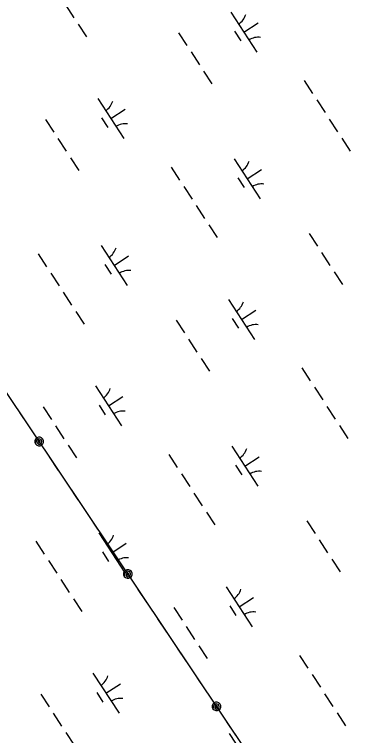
# Model space of a CAD drawing. Extents: x 3953924 to 3974542, y 193747 to 216192.
# Drawn here: x 3963624 to 3963981, y 208191 to 208947 of the extents above; entities that cross this region are included whole.
import ezdxf

# ---------------------------------------------------------------- set-up
doc = ezdxf.new("R2010")
doc.units = 0
doc.layers.add('V-UTIL-LINE', color=7, linetype='Continuous')
doc.layers.add('V-WETL-SWMP', color=7, linetype='Continuous')

msp = doc.modelspace()

# ---------------------------------------------------------------- linework, layer by layer
at = {"layer": 'V-UTIL-LINE'}
for points in [[(3969933.5, 199153.6), (3965324.75, 205998.56), (3961472.65, 211751.95)], [(3963639.4, 208515.73), (3963629.94, 208529.86)], [(3963650.32, 208499.44), (3963649.79, 208498.1), (3963650.92, 208498.37), (3963651.4, 208499.66), (3963650.45, 208500.78), (3963649, 208499.9), (3963648.48, 208497.61), (3963650.3, 208496.5), (3963652.61, 208497.27), (3963653.17, 208499.49), (3963652.36, 208501.57), (3963650.04, 208502.26), (3963647.67, 208500.86), (3963646.58, 208496.93), (3963647.82, 208495.69), (3963649.45, 208495.02), (3963651.2, 208495.03), (3963652.82, 208495.7), (3963654.06, 208496.94), (3963654.73, 208498.56), (3963654.73, 208500.32), (3963654.06, 208501.94), (3963652.82, 208503.18), (3963651.19, 208503.85), (3963649.44, 208503.85), (3963647.82, 208503.18), (3963646.58, 208501.94), (3963645.91, 208500.31), (3963645.91, 208498.56), (3963646.58, 208496.93)], [(3963670.55, 208469.2), (3963661.1, 208483.32)], [(3963691.14, 208438.45), (3963681.68, 208452.58)], [(3963711.72, 208407.71), (3963702.27, 208421.83)], [(3963732.31, 208376.96), (3963722.85, 208391.09)], [(3963743.23, 208360.67), (3963742.7, 208359.33), (3963743.83, 208359.6), (3963744.31, 208360.89), (3963743.36, 208362.01), (3963741.91, 208361.14), (3963741.4, 208358.85), (3963743.21, 208357.73), (3963745.52, 208358.5), (3963746.08, 208360.72), (3963745.27, 208362.8), (3963742.96, 208363.49), (3963740.58, 208362.1), (3963739.49, 208358.17), (3963740.73, 208356.93), (3963742.36, 208356.26), (3963744.11, 208356.26), (3963745.73, 208356.93), (3963746.97, 208358.17), (3963747.65, 208359.8), (3963747.64, 208361.55), (3963746.97, 208363.17), (3963745.73, 208364.42), (3963744.1, 208365.09), (3963742.35, 208365.08), (3963740.73, 208364.41), (3963739.49, 208363.17), (3963738.82, 208361.54), (3963738.82, 208359.79), (3963739.49, 208358.17)], [(3963763.46, 208330.43), (3963754.01, 208344.56)], [(3963784.05, 208299.68), (3963774.59, 208313.81)], [(3963804.63, 208268.94), (3963795.18, 208283.07)], [(3963825.22, 208238.19), (3963815.76, 208252.32)], [(3963836.14, 208221.9), (3963835.61, 208220.56), (3963836.74, 208220.84), (3963837.22, 208222.13), (3963836.27, 208223.24), (3963834.82, 208222.37), (3963834.31, 208220.08), (3963836.12, 208218.96), (3963838.43, 208219.73), (3963838.99, 208221.95), (3963838.18, 208224.03), (3963835.87, 208224.72), (3963833.49, 208223.33), (3963832.4, 208219.4), (3963833.64, 208218.16), (3963835.27, 208217.49), (3963837.02, 208217.49), (3963838.64, 208218.16), (3963839.88, 208219.41), (3963840.56, 208221.03), (3963840.55, 208222.78), (3963839.88, 208224.41), (3963838.64, 208225.65), (3963837.01, 208226.32), (3963835.26, 208226.32), (3963833.64, 208225.64), (3963832.4, 208224.4), (3963831.73, 208222.78), (3963831.73, 208221.02), (3963832.4, 208219.4)], [(3963856.38, 208191.66), (3963846.92, 208205.79)]]:
    msp.add_lwpolyline(points, dxfattribs=at)
at = {"layer": 'V-WETL-SWMP'}
for p, q in [((3963678.04, 208956.9), (3963686.77, 208943.49)), ((3963851.09, 208949.44), (3963878.37, 208907.54)), ((3963691.13, 208936.78), (3963699.86, 208923.37)), ((3963864.73, 208928.49), (3963879.82, 208938.31)), ((3963796.34, 208927.76), (3963805.07, 208914.35)), ((3963854.99, 208929.31), (3963861.54, 208919.25)), ((3963809.43, 208907.65), (3963818.16, 208894.24)), ((3963822.52, 208887.54), (3963831.25, 208874.13)), ((3963928.16, 208877.55), (3963936.89, 208864.14)), ((3963711.69, 208858.7), (3963738.97, 208816.79)), ((3963941.26, 208857.44), (3963949.99, 208844.03)), ((3963725.33, 208837.74), (3963740.41, 208847.56)), ((3963656.93, 208837.02), (3963665.66, 208823.61)), ((3963715.59, 208838.56), (3963722.14, 208828.51)), ((3963954.35, 208837.32), (3963963.08, 208823.91)), ((3963670.03, 208816.91), (3963678.76, 208803.5)), ((3963967.44, 208817.21), (3963976.17, 208803.8)), ((3963683.12, 208796.79), (3963691.85, 208783.38)), ((3963854.58, 208795.74), (3963881.86, 208753.83)), ((3963788.76, 208786.81), (3963797.49, 208773.4)), ((3963868.22, 208774.79), (3963883.3, 208784.61)), ((3963858.48, 208775.6), (3963865.03, 208765.55)), ((3963801.85, 208766.69), (3963810.58, 208753.28)), ((3963814.95, 208746.58), (3963823.67, 208733.17)), ((3963828.04, 208726.46), (3963836.77, 208713.05)), ((3963933.25, 208717.44), (3963941.97, 208704.03)), ((3963715.18, 208704.99), (3963742.45, 208663.09)), ((3963649.36, 208696.06), (3963658.08, 208682.65)), ((3963728.81, 208684.04), (3963743.9, 208693.86)), ((3963946.34, 208697.33), (3963955.07, 208683.92)), ((3963719.07, 208684.86), (3963725.62, 208674.8)), ((3963662.45, 208675.95), (3963671.18, 208662.54)), ((3963959.43, 208677.22), (3963968.16, 208663.81)), ((3963675.54, 208655.83), (3963684.27, 208642.42)), ((3963848.6, 208648.38), (3963875.87, 208606.47)), ((3963688.63, 208635.72), (3963697.36, 208622.31)), ((3963862.24, 208627.42), (3963877.32, 208637.24)), ((3963793.84, 208626.7), (3963802.57, 208613.29)), ((3963852.5, 208628.24), (3963859.04, 208618.19)), ((3963806.93, 208606.59), (3963815.66, 208593.18)), ((3963820.03, 208586.47), (3963828.76, 208573.06)), ((3963925.67, 208576.49), (3963934.4, 208563.08)), ((3963709.19, 208557.63), (3963736.47, 208515.73)), ((3963938.76, 208556.37), (3963947.49, 208542.96)), ((3963722.83, 208536.68), (3963737.92, 208546.5)), ((3963654.44, 208535.95), (3963663.17, 208522.55)), ((3963713.09, 208537.5), (3963719.64, 208527.44)), ((3963951.85, 208536.26), (3963960.58, 208522.85)), ((3963667.53, 208515.84), (3963676.26, 208502.43)), ((3963964.95, 208516.14), (3963973.67, 208502.73)), ((3963680.62, 208495.73), (3963689.35, 208482.32)), ((3963852.08, 208494.67), (3963879.36, 208452.77)), ((3963786.26, 208485.74), (3963794.99, 208472.33)), ((3963865.72, 208473.72), (3963880.81, 208483.54)), ((3963855.98, 208474.54), (3963862.53, 208464.48)), ((3963799.36, 208465.63), (3963808.08, 208452.22)), ((3963812.45, 208445.51), (3963821.18, 208432.1)), ((3963825.54, 208425.4), (3963834.27, 208411.99)), ((3963930.75, 208416.38), (3963939.48, 208402.97)), ((3963712.68, 208403.93), (3963739.96, 208362.02)), ((3963943.84, 208396.27), (3963952.57, 208382.86)), ((3963646.86, 208395), (3963655.59, 208381.59)), ((3963726.32, 208382.98), (3963741.4, 208392.8)), ((3963716.58, 208383.8), (3963723.12, 208373.74)), ((3963659.95, 208374.88), (3963668.68, 208361.47)), ((3963956.93, 208376.15), (3963965.66, 208362.74)), ((3963673.04, 208354.77), (3963681.77, 208341.36)), ((3963846.1, 208347.31), (3963873.38, 208305.41)), ((3963859.74, 208326.36), (3963874.82, 208336.18)), ((3963686.14, 208334.65), (3963694.87, 208321.25)), ((3963791.34, 208325.63), (3963800.07, 208312.23)), ((3963850, 208327.18), (3963856.54, 208317.12)), ((3963804.44, 208305.52), (3963813.17, 208292.11)), ((3963817.53, 208285.41), (3963826.26, 208272)), ((3963923.17, 208275.42), (3963931.9, 208262.01)), ((3963706.69, 208256.57), (3963733.97, 208214.66)), ((3963936.26, 208255.31), (3963944.99, 208241.9)), ((3963720.33, 208235.62), (3963735.42, 208245.44)), ((3963651.94, 208234.89), (3963660.67, 208221.48)), ((3963710.59, 208236.44), (3963717.14, 208226.38)), ((3963949.36, 208235.19), (3963958.08, 208221.78)), ((3963665.03, 208214.78), (3963673.76, 208201.37)), ((3963962.45, 208215.08), (3963971.18, 208201.67)), ((3963678.12, 208194.66), (3963686.85, 208181.25)), ((3963849.58, 208193.61), (3963876.86, 208151.7))]:
    msp.add_line(p, q, dxfattribs=at)
for centre, start, end in [((3963849.86, 208951.77), 302.29009, 343.83375), ((3963880, 208905.47), 82.29009, 123.83375), ((3963710.46, 208861.02), 302.29009, 343.83375), ((3963740.6, 208814.73), 82.29009, 123.83375), ((3963853.35, 208798.06), 302.29009, 343.83375), ((3963883.49, 208751.77), 82.29009, 123.83375), ((3963713.94, 208707.32), 302.29009, 343.83375), ((3963744.08, 208661.02), 82.29009, 123.83375), ((3963847.37, 208650.7), 302.29009, 343.83375), ((3963877.5, 208604.41), 82.29009, 123.83375), ((3963707.96, 208559.96), 302.29009, 343.83375), ((3963738.1, 208513.66), 82.29009, 123.83375), ((3963850.85, 208497), 302.29009, 343.83375), ((3963880.99, 208450.7), 82.29009, 123.83375), ((3963711.45, 208406.26), 302.29009, 343.83375), ((3963741.58, 208359.96), 82.29009, 123.83375), ((3963844.87, 208349.64), 302.29009, 343.83375), ((3963875.01, 208303.34), 82.29009, 123.83375), ((3963705.46, 208258.89), 302.29009, 343.83375), ((3963735.6, 208212.6), 82.29009, 123.83375)]:
    msp.add_arc(centre, 17.62, start, end, dxfattribs=at)

doc.saveas('drawing.dxf')
